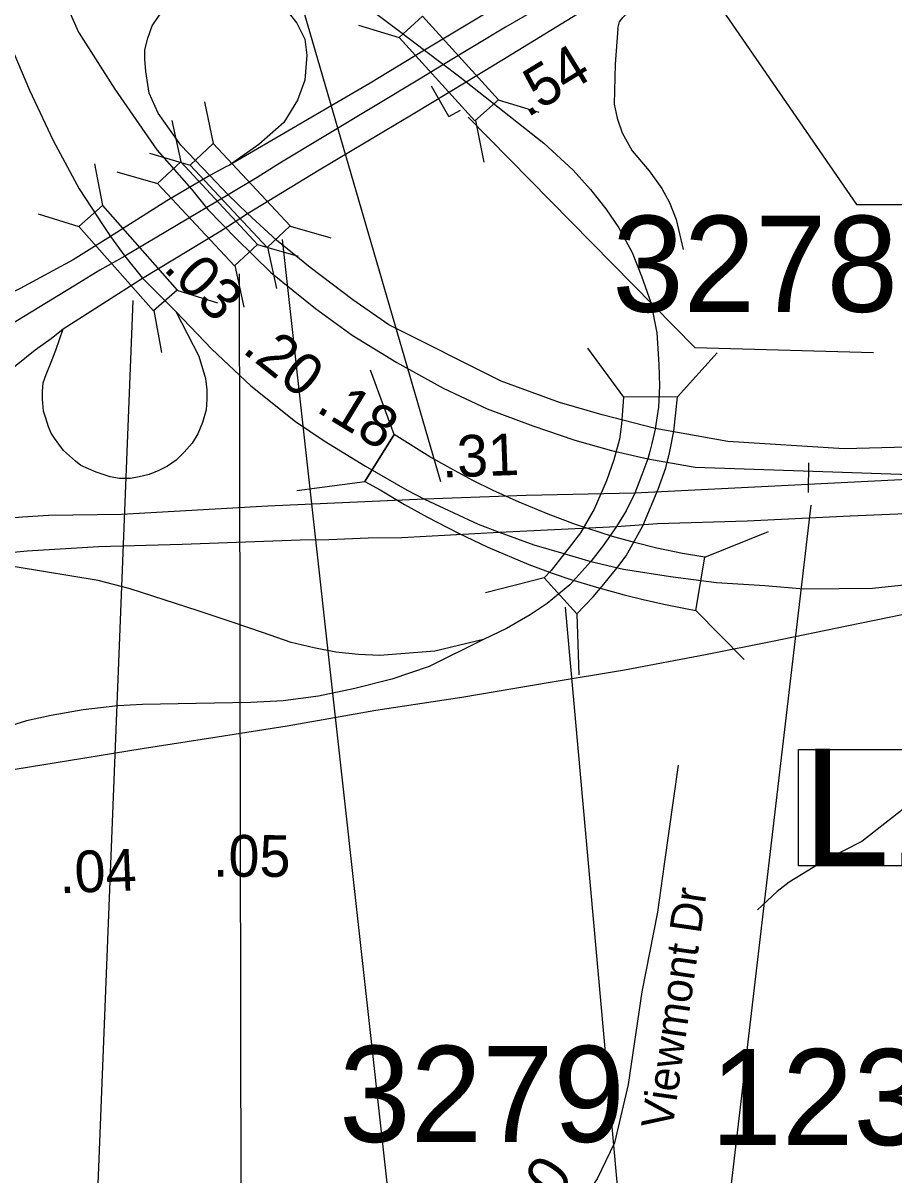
# Model space of a CAD drawing. Extents: x 1662474 to 1856135, y 779280 to 917889.
# Drawn here: x 1747877 to 1750488, y 819218 to 822671 of the extents above; entities that cross this region are included whole.
import ezdxf

# ---------------------------------------------------------------- set-up
doc = ezdxf.new("R2010")
doc.units = 0
for name, color, linetype in [('Cogo Default Point CELL', 7, 'Continuous'), ('Exist Hydrographic Misc Water Feature', 7, 'Continuous'), ('Exist Road Primary Interstate Divided Center Attributed', 7, 'Continuous'), ('Exist Road Primary Interstate Mileage Hundredths English Label', 7, 'Continuous'), ('Exist Road Primary Interstate Ramp 1 Lane Attributed', 7, 'Continuous'), ('Exist Road Primary Interstate Service Attributed', 7, 'Continuous'), ('Exist Road Primary Interstate Structure Cantilever Sign Number Label', 7, 'Continuous'), ('Exist Road Primary Interstate Structure Ovrhead Sign CELL', 7, 'Continuous'), ('Exist Road Primary Interstate Structure Standard Bridge CELL', 7, 'Continuous'), ('Exist Road Primary Interstate Structure Standard Bridge Number Label', 7, 'Continuous'), ('Exist Road Secondary Type 51 Attributed', 7, 'Continuous'), ('Exist Road Secondary Type 51 Label', 7, 'Continuous'), ('Prop DGN Element Guardrail', 7, 'Continuous'), ('Prop Horizontal Alignment Curve and Spiral Data', 7, 'Continuous')]:
    doc.layers.add(name, color=color, linetype=linetype)

msp = doc.modelspace()

# ---------------------------------------------------------------- linework, layer by layer
at = {"layer": 'Exist Hydrographic Misc Water Feature'}
msp.add_lwpolyline([(1751072.2, 822969.1), (1751009.5, 822746.9), (1750955.1, 822675.1), (1750872.7, 822587.2), (1750826.6, 822501.2), (1750816.3, 822451.2), (1750829.6, 822268.9), (1750744.1, 821812.5), (1750723.6, 821698.4), (1750735.3, 821624.2), (1750761.1, 821528), (1750790.5, 821383.6), (1750800.1, 821253.5), (1750742.3, 820752.9), (1750741.9, 820634.7), (1750733.5, 820564.7), (1750713.4, 820522.6), (1750673.2, 820474.7), (1750506.5, 820307.1), (1750392.3, 820217.4), (1750282.1, 820161.7), (1750173.9, 820096.1), (1750137.6, 820068.1), (1750079.1, 820013)], dxfattribs=at)
at = {"layer": 'Exist Road Primary Interstate Divided Center Attributed'}
for p, q in [((1748139, 822031.8), (1748182.3, 821972.7)), ((1748182.3, 821972.7), (1748235, 821906.9)), ((1748235, 821906.9), (1748335.4, 821806.6))]:
    msp.add_line(p, q, dxfattribs=at)
for points in [[(1749205.3, 822494.9), (1749312.7, 822559.5), (1749588.6, 822728.7), (1749872.3, 822894.7), (1750061.9, 823011.1), (1750302.5, 823160.6), (1750532.2, 823293.7), (1750735, 823416.4), (1750856.6, 823485.1), (1750944, 823539.2), (1751113.4, 823645.2), (1751242.3, 823722.2), (1751338, 823778.3), (1751407.3, 823817.7), (1751517.1, 823882.6), (1751628, 823955.1), (1751673.8, 823982.2)], [(1747652.5, 823680.7), (1747654.3, 823510.3), (1747684.1, 823183.5), (1747714.2, 823018.2), (1747749.6, 822863.5), (1747781.5, 822765.5), (1747827.6, 822633.2), (1747896.1, 822470.2), (1747967.5, 822319.1), (1748045.5, 822173.8), (1748117.5, 822064), (1748139, 822031.8)], [(1750681.1, 823486.7), (1750272.3, 823227.2), (1749954.2, 823035.8), (1749538.3, 822784.2), (1749323.1, 822659.4), (1749137.5, 822547.1)], [(1747946, 822863.2), (1748042.9, 822643.5), (1748152.7, 822473.4), (1748277.9, 822291.6), (1748381.8, 822173.5), (1748431.3, 822112.4), (1748515.8, 822025), (1748620.3, 821923.5), (1748753.7, 821816), (1748864.1, 821735.1), (1748998.2, 821653.6), (1749136.6, 821576.9), (1749268.6, 821514.9), (1749405.3, 821463.5), (1749531.6, 821420.4), (1749641.2, 821390.3), (1749749.9, 821364.9)], [(1749137.5, 822547.1), (1749065.3, 822503.4), (1748647.4, 822251.7), (1748578.7, 822208), (1748492, 822156.3)], [(1748549.6, 822099.9), (1748764.5, 822230.9), (1749046.6, 822399.4), (1749205.3, 822494.9)], [(1748492, 822156.3), (1748182.3, 821972.7)], [(1748235, 821906.9), (1748470.6, 822047.9), (1748549.6, 822099.9)], [(1748182.3, 821972.7), (1748107.7, 821930.6), (1748029.8, 821882.1), (1747754.1, 821715.6), (1747581.9, 821614.1), (1747449.1, 821539.1), (1747154.4, 821377.9), (1746860.4, 821221.4)], [(1747997.6, 821754.6), (1748235, 821906.9)], [(1748335.4, 821806.6), (1748443.4, 821693.8), (1748560.3, 821583.4), (1748694.1, 821477.1), (1748779.7, 821418.6), (1748903.4, 821343), (1749029.2, 821270.4), (1749080.8, 821243.8)], [(1747334.8, 821128.7), (1747498.5, 821308.7), (1747691.8, 821505.4), (1747769.7, 821575.1), (1747856.8, 821646), (1747913.2, 821692), (1747961.9, 821725.1), (1747997.6, 821754.6)], [(1749749.9, 821364.9), (1749892.7, 821340.1), (1750333.5, 821324.7), (1750709.6, 821312.3)], [(1750709.6, 821312.3), (1749710.9, 821262.2)], [(1749080.8, 821243.8), (1748610.8, 821222.6), (1748172.4, 821198.3), (1747953.6, 821194.8), (1747875.7, 821189.5), (1747738.1, 821178.9), (1747565.7, 821160.6), (1747334.8, 821128.7)], [(1749710.9, 821262.2), (1749385.8, 821255.1), (1749080.8, 821243.8)], [(1749080.8, 821243.8), (1749168.2, 821202.5), (1749242, 821169.4), (1749304.3, 821145.2)], [(1749656.8, 821162.4), (1749779.1, 821170.6), (1750047.8, 821179.1), (1750356.9, 821194.1), (1751165.4, 821228.2), (1751670.7, 821245.3), (1752039.6, 821262.3), (1752411, 821266.6), (1752611.4, 821262.3), (1752801.2, 821255.9), (1753025.3, 821242.2), (1753170.8, 821229.7), (1753375, 821201.9), (1753485.4, 821187.2)], [(1748708.2, 821121.6), (1748793.9, 821122.8), (1748912, 821128.1), (1749012.3, 821128.7), (1749304.3, 821145.2)], [(1749304.3, 821145.2), (1749656.8, 821162.4)], [(1749304.3, 821145.2), (1749408.8, 821107.5), (1749498.6, 821080.9), (1749579.5, 821056.7)], [(1747563.4, 821055.4), (1747710.6, 821072.5), (1747889.7, 821089.5), (1748102.9, 821102.3), (1748354.5, 821108.7), (1748708.2, 821121.6)], [(1749579.5, 821056.7), (1749676.9, 821033.6), (1749818, 821011.8), (1749956.2, 820994.1), (1750100.9, 820985.2), (1750218.4, 820975.2), (1750323.5, 820975.8), (1750423.8, 820977.5), (1750547.2, 820990.5), (1750742.7, 821013), (1750894.4, 821028.9), (1751098.1, 821049.6), (1751229.2, 821055.5)]]:
    msp.add_lwpolyline(points, dxfattribs=at)
at = {"layer": 'Exist Road Primary Interstate Ramp 1 Lane Attributed'}
for points in [[(1748481.5, 823055.4), (1748723.9, 822859.4), (1749009.4, 822644.4), (1749081.2, 822589.8)], [(1749661.3, 822925.6), (1749587.2, 822888.2), (1749275.3, 822707.2), (1749081.2, 822589.8)], [(1748437.3, 822214.3), (1748350.6, 822305), (1748282, 822401.4), (1748255.7, 822461.4), (1748245.6, 822525.7), (1748242.1, 822562.9), (1748242.5, 822590.9), (1748250.9, 822626.1), (1748264.4, 822662.5), (1748282.8, 822691.1), (1748314.1, 822729.7), (1748376.9, 822772.1), (1748402.4, 822782.6), (1748431, 822789.7), (1748464.4, 822795)], [(1748464.4, 822795), (1748495.2, 822795.5), (1748547.8, 822785.3), (1748610.6, 822761.9), (1748657.4, 822722.4), (1748698.3, 822671.3), (1748721.6, 822623), (1748727.5, 822574.8), (1748721.6, 822500.2), (1748699.7, 822440.3), (1748658.8, 822373.1), (1748584.3, 822307.3), (1748495.6, 822245.5)], [(1749081.2, 822589.8), (1748917.7, 822490.9), (1748495.6, 822245.5)], [(1749081.2, 822589.8), (1749137.5, 822547.1)], [(1749137.5, 822547.1), (1749182.7, 822512.8), (1749205.3, 822494.9)], [(1749205.3, 822494.9), (1749438.1, 822311.4), (1749526.9, 822229.9), (1749578.9, 822172.6), (1749624.9, 822114.2), (1749663.6, 822056.9), (1749703.8, 821983.7), (1749731.5, 821912.3), (1749759, 821833.7), (1749777.3, 821742.8), (1749783.5, 821647.7), (1749785.2, 821584), (1749782, 821519.6), (1749774.3, 821467.6), (1749772.6, 821453.5)], [(1748495.6, 822245.5), (1748485, 822240.1), (1748437.3, 822214.3)], [(1748437.3, 822214.3), (1748308.3, 822137.8), (1748139, 822031.8)], [(1748492, 822156.3), (1748437.3, 822214.3)], [(1748549.6, 822099.9), (1748492, 822156.3)], [(1753474.2, 821369.6), (1753266.9, 821399.1), (1753010.1, 821425.7), (1752552.5, 821460.5), (1752241.9, 821465.3), (1751814.7, 821454.1), (1751401.9, 821437.5), (1750977.4, 821419.2), (1750527.5, 821399.7), (1750338.5, 821394.4), (1749989.8, 821416.9), (1749772.6, 821455.8), (1749613.1, 821497.2), (1749485.6, 821533.8), (1749310.2, 821597.2), (1748974.2, 821766.8), (1748866.2, 821841.6), (1748737.7, 821938.1), (1748636.9, 822020), (1748549.6, 822099.9)], [(1748139, 822031.8), (1748027.2, 821961.8), (1747868, 821875.5), (1747749.7, 821818.5), (1747599.2, 821763), (1747370.8, 821686.7)], [(1748335.4, 821806.6), (1748404.5, 821673.1), (1748424.5, 821605.8), (1748428.4, 821571.6), (1748428.4, 821543.8), (1748426.6, 821511.3), (1748415.4, 821473.5), (1748401.2, 821439.9), (1748384.1, 821412.1), (1748360.5, 821385), (1748335.7, 821361.3), (1748310.3, 821342.5), (1748284, 821330.1), (1748255.7, 821317.7), (1748225.5, 821311.2), (1748199.6, 821305.8), (1748165.9, 821305.8), (1748138.7, 821311.2), (1748096.2, 821325.3), (1748050.8, 821344.8), (1748034.8, 821357.8), (1748016.5, 821373.7), (1747998.8, 821390.3), (1747984.3, 821408.6), (1747971.3, 821426.3), (1747961.9, 821441.7), (1747953, 821460.5), (1747945.4, 821487.1), (1747938.9, 821507.8), (1747935.9, 821543.8), (1747935.9, 821566.2), (1747937.7, 821592.2), (1747946.8, 821617.6), (1747959.8, 821650.1), (1747975.2, 821690.8), (1747997.6, 821754.6)], [(1749772.6, 821453.5), (1749762.5, 821410.9), (1749756.6, 821386.7), (1749749.9, 821364.9)], [(1749749.9, 821364.9), (1749732.1, 821316.5), (1749710.9, 821262.2)], [(1749710.9, 821262.2), (1749684.9, 821209), (1749656.8, 821162.4)], [(1749656.8, 821162.4), (1749617.9, 821106.3), (1749579.5, 821056.7), (1749516, 820987), (1749448.1, 820931.5), (1749397.3, 820896.7), (1749326.5, 820855.9), (1749258, 820822.8)], [(1751229.2, 821055.5), (1751088.1, 821018.3), (1750932.2, 820984), (1750839.5, 820963.4), (1750634.3, 820922), (1750346.5, 820863), (1750124.2, 820816.9), (1749923.7, 820777.4), (1749680.7, 820731.3), (1749457.2, 820694.1), (1749193, 820649.8), (1748935.3, 820610.3), (1748811, 820588.4), (1748669.3, 820563), (1748459.4, 820530.6), (1748234.7, 820495.7), (1748013, 820459.1), (1747778.9, 820421.9), (1747551.8, 820387.7), (1747354.3, 820356.4), (1747125.5, 820323.3)], [(1749258, 820822.8), (1749112.1, 820788.6), (1748996.4, 820779.2), (1748946.8, 820775.6), (1748882.7, 820778.6), (1748815.4, 820785.1), (1748749.3, 820798), (1748680.8, 820814.6), (1748595.5, 820844.1), (1748504.5, 820875.4), (1748401.8, 820909.1), (1748197.8, 820975.2), (1748102.5, 821000), (1747859.1, 821039.8), (1747563.4, 821055.4)], [(1749258, 820822.8), (1749094.3, 820742.3), (1748982.5, 820703.8), (1748872, 820676.5), (1748762.7, 820652.9), (1748657.1, 820639.2), (1748559.6, 820634.2), (1748395.7, 820631.8), (1748235.4, 820628), (1748160.9, 820624.3), (1748057.8, 820611.9), (1747961.5, 820595.7), (1747887, 820579.6), (1747752.9, 820537.4), (1747566.6, 820472.8), (1747351.1, 820397), (1747125.5, 820323.3)]]:
    msp.add_lwpolyline(points, dxfattribs=at)
at = {"layer": 'Exist Road Primary Interstate Service Attributed'}
msp.add_lwpolyline([(1749660.4, 822655.3), (1749665.2, 822674.8), (1749675.2, 822687.8), (1749691.7, 822703.1), (1749959.2, 822862), (1750100.9, 822944.6), (1750539.4, 823181.3), (1750824.8, 823358.6), (1750996.7, 823461.3), (1751122.1, 823532.7), (1751208.9, 823568.2), (1751269.4, 823582.4), (1751331.1, 823592.7), (1751444.2, 823603), (1751552.2, 823597.8), (1751629.3, 823592.7), (1751696.1, 823587.6), (1751757.6, 823586.3), (1751824.6, 823587.6), (1751865.7, 823597.8), (1751958.7, 823672.3)], dxfattribs=at)
at = {"layer": 'Exist Road Primary Interstate Structure Cantilever Sign Number Label'}
msp.add_lwpolyline([(1749211.5, 822389.3), (1749890.9, 821698.6), (1750427.1, 821683.3)], dxfattribs=at)
msp.add_lwpolyline([(1750201.9, 820493.2), (1751764.8, 820493.2), (1751764.8, 820144.3), (1750201.9, 820144.3)], close=True, dxfattribs=at)
at = {"layer": 'Exist Road Primary Interstate Structure Ovrhead Sign CELL'}
for p, q in [((1750232.3, 821352.8), (1750231.3, 821264.3)), ((1750239.3, 821225.8), (1749953.1, 818787.7))]:
    msp.add_line(p, q, dxfattribs=at)
msp.add_lwpolyline([(1749842.8, 822900.4), (1750376, 822127.5), (1750762.4, 822127.5)], dxfattribs=at)
at = {"layer": 'Exist Road Primary Interstate Structure Standard Bridge CELL'}
for p, q in [((1748883.2, 822665), (1749005.1, 822628.1)), ((1748420.9, 822434.7), (1748447.5, 822310.3)), ((1749302, 822441.1), (1749423.8, 822404.3)), ((1748323.2, 822379.3), (1748349.8, 822254.9)), ((1749233.4, 822378.9), (1749258.2, 822254.1)), ((1748255.9, 822280.7), (1748378.2, 822245.6)), ((1748091.8, 822249.2), (1748115, 822124.1)), ((1748158.2, 822225.3), (1748280.5, 822190.2)), ((1747922.7, 822099.8), (1748044.1, 822061.4)), ((1748677.8, 822062.8), (1748800.1, 822027.7)), ((1748580.1, 822007.5), (1748702.4, 821972.4)), ((1748610.1, 821999.7), (1748636.7, 821875.2)), ((1748512.4, 821944.3), (1748539, 821819.8)), ((1748338.6, 821870.5), (1748459.9, 821832.1)), ((1748269.2, 821809.2), (1748292.4, 821684.1)), ((1749569.9, 821697), (1749676.9, 821549.4)), ((1749957.9, 821682.7), (1749838.9, 821550.7)), ((1748989.5, 821437.6), (1748918.4, 821630.7)), ((1749838.9, 821550.8), (1749676.9, 821549.4)), ((1748902, 821297.2), (1748989.5, 821437.6)), ((1748698, 821270.2), (1748902, 821297.2)), ((1749920.9, 821070.3), (1750111.9, 821146.8)), ((1749439.3, 821007.6), (1749263.5, 820962.9)), ((1749537.3, 820899.8), (1749543.2, 820717.5)), ((1750038.9, 820763.4), (1749894.4, 820909.9))]:
    msp.add_line(p, q, dxfattribs=at)
for points in [[(1749075.2, 822691.8), (1749302.3, 822441.4), (1749232.1, 822377.8), (1749005.1, 822628.1)], [(1748447.5, 822310.3), (1748678.1, 822063.1), (1748608.9, 821998.5), (1748378.2, 822245.6)], [(1748349.8, 822254.9), (1748580.4, 822007.8), (1748511.2, 821943.1), (1748280.5, 822190.2)], [(1748115, 822124.1), (1748338.9, 821870.8), (1748267.9, 821808.1), (1748044.1, 822061.4)]]:
    msp.add_lwpolyline(points, close=True, dxfattribs=at)
for points in [[(1749676.9, 821549.4), (1749671, 821468.6), (1749665.5, 821424), (1749648.5, 821361.5), (1749626.4, 821298.8), (1749589.9, 821214.4), (1749548.5, 821142.9), (1749514.7, 821098.6), (1749499.5, 821079.8), (1749460.1, 821030.1), (1749439.3, 821007.6)], [(1749537.3, 820899.8), (1749586.7, 820951.3), (1749618.8, 820989.2), (1749657.8, 821037.3), (1749685, 821074.1), (1749735.5, 821164), (1749781.8, 821273.5), (1749804.2, 821337.5), (1749816, 821386.4), (1749827.8, 821447.9), (1749834.5, 821503), (1749838.9, 821550.8)], [(1748989.5, 821437.6), (1748902, 821297.2), (1748947.4, 821272.1), (1749020.4, 821228.3), (1749089.9, 821189.7), (1749180.2, 821142.9), (1749271, 821099.6), (1749393.5, 821047.9), (1749463.7, 821022.1), (1749519.5, 821003.2), (1749596.7, 820979.6), (1749679.6, 820957.6), (1749736.6, 820943.4), (1749798.8, 820929.1), (1749862.8, 820916.5), (1749894.4, 820909.9), (1749920.9, 821070.3)], [(1749920.9, 821070.3), (1749854.4, 821081.4), (1749777.3, 821097.4), (1749710, 821113.8), (1749644.8, 821132.4), (1749533.3, 821167.6), (1749451.5, 821199.1), (1749364.2, 821235), (1749287.1, 821269.5), (1749225.6, 821299.5), (1749159.2, 821335.5), (1749096.3, 821370.8), (1748989.5, 821437.6)], [(1749439.3, 821007.6), (1749537.3, 820899.8)]]:
    msp.add_lwpolyline(points, dxfattribs=at)
at = {"layer": 'Exist Road Primary Interstate Structure Standard Bridge Number Label'}
for p, q in [((1749129.6, 821295.5), (1748206.1, 824472.7)), ((1748653.9, 822022.8), (1749411.8, 815200.6)), ((1748524.9, 821919.1), (1748543.3, 812757.1)), ((1748206.4, 821839.1), (1747880.9, 813610.9)), ((1749838.9, 821550.7), (1749676.9, 821549.4)), ((1749502.7, 820919.7), (1749925.9, 816211.5))]:
    msp.add_line(p, q, dxfattribs=at)
at = {"layer": 'Exist Road Secondary Type 51 Attributed'}
for points in [[(1749660.4, 822655.3), (1749652.2, 822548.4), (1749649.7, 822427.7), (1749657.9, 822386.6), (1749673.5, 822342.3), (1749703.6, 822287.9), (1749754.3, 822228.3), (1749792.2, 822175.5), (1749815, 822133.4), (1749835.2, 822082.2), (1749856.6, 821992.1)], [(1749841.7, 820446.2), (1749799.2, 820149.5), (1749779.6, 820005.6), (1749732.3, 819766.6), (1749691.2, 819488.9), (1749650.1, 819314), (1749598.6, 819206), (1749501, 819067.2), (1749444.4, 818964.3), (1749418.7, 818897.4), (1749398.2, 818810), (1749377.6, 818686.6), (1749362.2, 818522), (1749331.3, 818290.6), (1749331.3, 818110.6), (1749346.7, 818028.3), (1749367.3, 817951.2), (1749383.8, 817901.4), (1749410.1, 817856.1), (1749443.7, 817800.6), (1749519.6, 817708.5), (1749602.9, 817604.8), (1749688.4, 817477.7)]]:
    msp.add_lwpolyline(points, dxfattribs=at)
at = {"layer": 'Prop Horizontal Alignment Curve and Spiral Data'}
for q in [(1749102, 822482.5), (1749188.4, 822410.3)]:
    msp.add_line((1749153.9, 822390.8), q, dxfattribs=at)

# ---------------------------------------------------------------- texts
at = {"layer": 'Cogo Default Point CELL'}
for s, p in [('3278', (1749643.6, 821805.5)), ('3279', (1748824.7, 819317)), ('1237', (1749938.1, 819307.5))]:
    msp.add_text(s, height=288, dxfattribs=at).set_placement(p)
at = {"layer": 'Exist Road Primary Interstate Mileage Hundredths English Label'}
for s, rotation, p in [('.54', 31.5091, (1749388.9, 822386.3)), ('.20', 321.5258, (1748530.9, 821686.6)), ('.31', 2.1067, (1749133.9, 821308.3)), ('.05', 359.7278, (1748446.3, 820112.5)), ('.04', 2.3028, (1747987.4, 820062.1))]:
    msp.add_text(s, height=125, rotation=rotation, dxfattribs=at).set_placement(p)
at = {"layer": 'Exist Road Primary Interstate Structure Cantilever Sign Number Label'}
msp.add_text('L1107', height=350, dxfattribs=at).set_placement((1750214.4, 820146.3))
at = {"layer": 'Exist Road Secondary Type 51 Label'}
msp.add_text('Viewmont Dr', height=95, rotation=81.7902, dxfattribs=at).set_placement((1749823.9, 819352.1))
at = {"layer": 'Prop DGN Element Guardrail'}
for s, rotation, p in [('.03', 315, (1748294.5, 821933.1)), ('.18', 328.576, (1748752, 821508.8)), ('.60', 54.8754, (1749395.6, 819026))]:
    msp.add_text(s, height=125, rotation=rotation, dxfattribs=at).set_placement(p)

doc.saveas('drawing.dxf')
